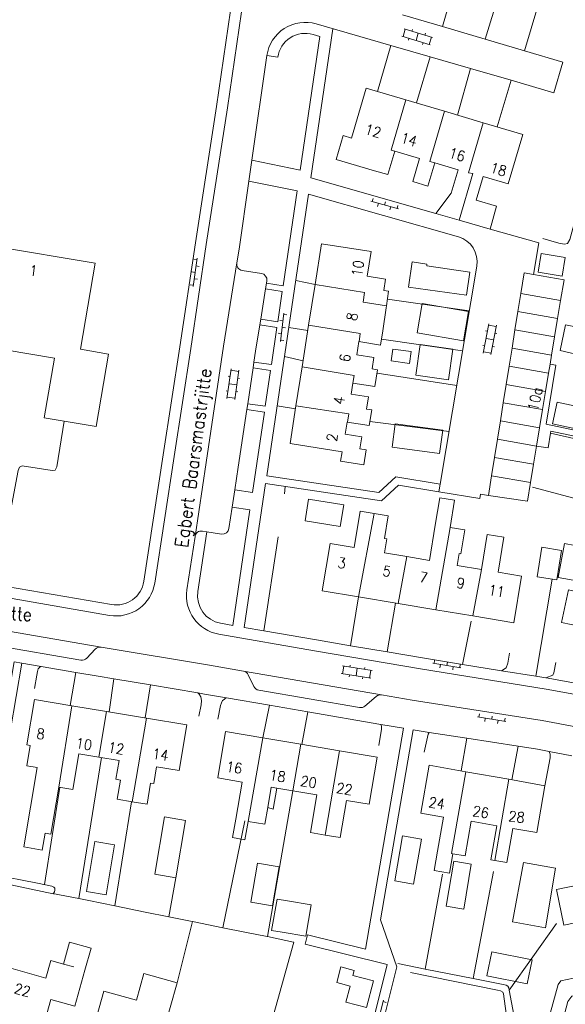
# Model space of a CAD drawing. Header units: metres. Extents: x 189705 to 199106, y 581686 to 588448.
# Tile 504 of 555: x 198333 to 198417, y 585836 to 585988. Entities that reach past the tile are written whole.
import ezdxf

# ---------------------------------------------------------------- set-up
doc = ezdxf.new("R2010")
doc.units = ezdxf.units.M
doc.layers.add('B-WA-OG-GBKN-G', color=7, linetype='Continuous', lineweight=18)
doc.styles.add('Style-STANDARD', font='STANDARD.shx')

msp = doc.modelspace()

# ---------------------------------------------------------------- linework, layer by layer
at = {"layer": 'B-WA-OG-GBKN-G'}
for p, q in [((198396.508, 585984.073), (198392.108, 585985.417)), ((198392.3, 585985.358), (198392.65, 585986.506)), ((198396.858, 585985.221), (198392.459, 585986.564)), ((198393.654, 585986.199), (198393.742, 585986.486)), ((198394.308, 585984.745), (198394.659, 585985.893)), ((198395.661, 585985.586), (198395.748, 585985.873)), ((198396.316, 585984.131), (198396.667, 585985.279)), ((198393.121, 585984.794), (198393.208, 585985.081)), ((198395.318, 585984.123), (198395.406, 585984.41)), ((198387.341, 585959.967), (198391.578, 585958.779)), ((198387.669, 585960.395), (198387.534, 585959.913)), ((198388.497, 585959.643), (198388.362, 585959.162)), ((198389.594, 585959.855), (198389.459, 585959.373)), ((198390.422, 585959.103), (198390.287, 585958.622)), ((198391.52, 585959.315), (198391.385, 585958.833)), ((198359.916, 585946.802), (198360.524, 585951.16)), ((198360.001, 585951.031), (198360.496, 585950.962)), ((198359.725, 585949.05), (198360.22, 585948.981)), ((198360.358, 585949.971), (198360.853, 585949.902)), ((198360.082, 585947.991), (198360.577, 585947.922)), ((198359.449, 585947.069), (198359.944, 585947)), ((198373.915, 585942.698), (198373.379, 585938.331)), ((198373.769, 585941.507), (198373.273, 585941.568)), ((198374.387, 585942.438), (198373.891, 585942.499)), ((198374.143, 585940.453), (198373.647, 585940.514)), ((198404.678, 585936.523), (198405.534, 585941.042)), ((198405.025, 585939.968), (198405.32, 585939.913)), ((198405.497, 585940.846), (198406.676, 585940.623)), ((198405.857, 585936.3), (198406.713, 585940.819)), ((198373.525, 585939.522), (198373.029, 585939.583)), ((198373.9, 585938.468), (198373.403, 585938.529)), ((198405.106, 585938.783), (198406.285, 585938.559)), ((198406.48, 585939.591), (198406.775, 585939.535)), ((198404.597, 585937.711), (198404.892, 585937.655)), ((198404.715, 585936.719), (198405.894, 585936.496)), ((198406.09, 585937.53), (198406.385, 585937.474)), ((198365.137, 585929.529), (198365.785, 585934.083)), ((198365.757, 585933.885), (198366.945, 585933.715)), ((198366.325, 585929.359), (198366.973, 585933.913)), ((198365.326, 585932.986), (198365.623, 585932.944)), ((198366.797, 585932.676), (198367.094, 585932.634)), ((198365.002, 585930.711), (198365.299, 585930.669)), ((198365.461, 585931.806), (198366.649, 585931.636)), ((198366.501, 585930.599), (198366.798, 585930.557)), ((198365.165, 585929.727), (198366.353, 585929.557)), ((198382.971, 585888.281), (198387.513, 585887.549)), ((198383.169, 585888.249), (198382.978, 585887.064)), ((198384.156, 585888.394), (198384.109, 585888.097)), ((198386.425, 585888.028), (198386.377, 585887.732)), ((198396.894, 585888.679), (198401.238, 585887.979)), ((198397.171, 585889.14), (198397.092, 585888.647)), ((198398.079, 585888.488), (198397.999, 585887.994)), ((198399.146, 585888.822), (198399.066, 585888.329)), ((198400.053, 585888.17), (198399.974, 585887.676)), ((198401.12, 585888.504), (198401.041, 585888.011)), ((198382.78, 585887.096), (198387.322, 585886.364)), ((198384.016, 585886.897), (198383.969, 585886.601)), ((198385.242, 585887.915), (198385.051, 585886.73)), ((198386.088, 585886.563), (198386.04, 585886.267)), ((198387.315, 585887.581), (198387.124, 585886.396)), ((198403.806, 585880.401), (198408.144, 585879.666)), ((198404.087, 585880.86), (198404.003, 585880.367)), ((198406.059, 585880.526), (198405.975, 585880.033)), ((198404.989, 585880.2), (198404.906, 585879.707)), ((198406.961, 585879.866), (198406.878, 585879.373)), ((198408.031, 585880.192), (198407.947, 585879.699)), ((198389.273, 585836.667), (198388.186, 585832.403)), ((198389.708, 585836.35), (198389.224, 585836.473))]:
    msp.add_line(p, q, dxfattribs=at)
at = {"layer": 'B-WA-OG-GBKN-G', "flags": 128}
for points in [[(198367.257, 586000), (198366.038, 585991.932), (198363.536, 585974.605), (198360.269, 585953.555), (198357.889, 585937.502), (198355.311, 585920.822), (198352.307, 585901.316)], [(198368.976, 586000), (198367.72, 585991.684), (198365.219, 585974.362), (198361.95, 585953.299), (198359.57, 585937.247), (198356.991, 585920.563), (198353.988, 585901.057)], [(198400.404, 585993.861), (198398.37, 585986.925)], [(198407.055, 585991.855), (198404.952, 585984.98)], [(198413.091, 585990.07), (198411.028, 585983.185)], [(198398.37, 585986.925), (198392.217, 585988.743)], [(198378.905, 585987.335), (198390.422, 585984)], [(198404.952, 585984.98), (198398.37, 585986.925)], [(198378.432, 585985.702), (198379.482, 585985.398), (198376.427, 585964.752), (198368.971, 585966.28)], [(198381.477, 585986.59), (198378.072, 585963.572), (198397.38, 585958.058)], [(198390.422, 585984), (198388.379, 585976.914)], [(198390.422, 585984), (198396.499, 585982.24)], [(198411.028, 585983.185), (198404.952, 585984.98)], [(198368.971, 585966.28), (198371.298, 585982.427)], [(198371.298, 585982.427), (198372.98, 585982.185)], [(198396.499, 585982.24), (198394.363, 585975.139)], [(198396.499, 585982.24), (198402.699, 585980.445)], [(198408.955, 585978.633), (198415.581, 585976.715), (198416.948, 585981.436), (198411.028, 585983.185)], [(198402.699, 585980.445), (198400.703, 585973.259)], [(198402.699, 585980.445), (198408.955, 585978.633)], [(198408.955, 585978.633), (198406.815, 585971.447)], [(198392.749, 585975.618), (198386.635, 585977.431), (198384.348, 585969.719), (198383.066, 585970.099), (198381.969, 585966.4), (198384.23, 585965.729)], [(198391.046, 585967.695), (198390.45, 585967.864), (198392.749, 585975.618)], [(198398.711, 585973.85), (198392.749, 585975.618)], [(198398.711, 585973.85), (198396.414, 585966.103), (198397.208, 585965.895)], [(198404.674, 585972.082), (198398.711, 585973.85)], [(198404.674, 585972.082), (198402.383, 585964.358), (198403.084, 585964.253), (198400.945, 585957.04)], [(198404.649, 585963.789), (198408.517, 585962.642), (198410.78, 585970.271), (198404.674, 585972.082)], [(198387.917, 585964.676), (198389.97, 585964.067), (198391.046, 585967.695)], [(198391.046, 585967.695), (198394.858, 585966.565), (198393.802, 585963.005), (198396.145, 585962.31), (198397.208, 585965.895)], [(198368.508, 585963.068), (198368.971, 585966.28)], [(198384.23, 585965.729), (198387.917, 585964.676)], [(198397.208, 585965.895), (198400.81, 585964.827), (198399.731, 585961.188)], [(198366.658, 585950.441), (198366.995, 585952.565), (198368.508, 585963.068)], [(198368.508, 585963.068), (198375.952, 585961.543), (198373.787, 585946.906), (198371.223, 585947.314)], [(198405.75, 585955.667), (198406.733, 585959.217), (198403.59, 585960.124), (198404.649, 585963.789)], [(198400.832, 585954.472), (198377.703, 585961.078), (198371.267, 585917.576), (198388.585, 585915.014), (198391.213, 585917.45), (198398.029, 585916.318)], [(198399.731, 585961.188), (198397.381, 585958.059)], [(198397.381, 585958.059), (198400.945, 585957.04)], [(198413.891, 585954.205), (198416.355, 585953.495), (198417.219, 585953.342), (198417.65, 585953.444), (198418.031, 585954.054), (198419.458, 585959.346)], [(198400.945, 585957.04), (198405.75, 585955.667)], [(198405.75, 585955.667), (198413.236, 585953.529), (198412.421, 585948.675)], [(198389.73, 585943.835), (198390.081, 585946.065), (198389.322, 585946.184), (198389.599, 585947.945), (198386.777, 585948.389), (198387.378, 585952.205), (198379.72, 585953.411), (198378.731, 585947.129)], [(198313.334, 585944.479), (198309.499, 585921.853), (198324.124, 585919.374), (198327.226, 585937.671), (198338.52, 585935.756), (198336.958, 585926.546), (198344.976, 585925.187), (198346.874, 585936.389), (198342.546, 585937.122), (198344.794, 585950.385), (198329.352, 585953.003), (198328.265, 585946.589)], [(198413.612, 585951.883), (198413.145, 585949.012), (198416.828, 585948.414), (198417.294, 585951.284), (198413.612, 585951.883)], [(198366.658, 585950.441), (198364.615, 585937.586), (198361.935, 585919.663), (198360.207, 585908.224)], [(198402.076, 585945.446), (198402.589, 585949.04), (198395.947, 585949.989), (198395.986, 585950.262), (198393.706, 585950.588), (198393.153, 585946.722), (198402.076, 585945.446)], [(198367.488, 585949.296), (198370.451, 585948.825)], [(198398.029, 585916.318), (198403.678, 585949.963)], [(198412.421, 585948.675), (198410.979, 585948.929), (198410.47, 585945.751)], [(198371.223, 585947.314), (198371.082, 585946.425)], [(198371.282, 585947.681), (198371.223, 585947.314)], [(198375.757, 585947.72), (198378.726, 585947.1)], [(198416.614, 585944.672), (198417.136, 585947.843), (198412.421, 585948.675)], [(198370.342, 585941.767), (198372.965, 585941.351), (198373.655, 585946.016), (198371.082, 585946.425)], [(198371.082, 585946.425), (198370.342, 585941.767)], [(198378.731, 585947.129), (198377.739, 585940.829)], [(198378.731, 585947.129), (198386.35, 585945.867), (198386.148, 585944.408), (198389.73, 585943.835)], [(198410.47, 585945.751), (198410.02, 585942.937)], [(198416.614, 585944.672), (198410.47, 585945.751)], [(198402.517, 585943.048), (198389.887, 585944.834)], [(198416.15, 585941.861), (198416.614, 585944.672)], [(198389.173, 585939.976), (198389.68, 585943.521)], [(198389.68, 585943.521), (198389.73, 585943.835)], [(198401.637, 585938.443), (198394.469, 585939.684), (198395.248, 585944.181), (198402.416, 585942.94), (198401.637, 585938.443)], [(198410.02, 585942.937), (198409.569, 585940.123)], [(198416.15, 585941.861), (198410.02, 585942.937)], [(198370.342, 585941.767), (198370.201, 585940.879)], [(198415.687, 585939.05), (198416.15, 585941.861)], [(198370.201, 585940.879), (198372.833, 585940.46), (198371.988, 585934.75), (198369.306, 585935.151)], [(198370.201, 585940.879), (198369.556, 585936.824), (198369.306, 585935.151)], [(198374.691, 585940.486), (198377.614, 585940.033)], [(198377.739, 585940.829), (198376.725, 585934.392)], [(198385.524, 585938.294), (198385.696, 585939.531), (198377.739, 585940.829)], [(198385.497, 585938.298), (198388.826, 585937.774), (198389.173, 585939.976)], [(198409.569, 585940.123), (198409.119, 585937.31)], [(198409.569, 585940.123), (198415.687, 585939.05)], [(198417.377, 585940.905), (198422.924, 585939.75), (198422.067, 585935.636), (198416.565, 585936.91), (198417.377, 585940.905)], [(198385.175, 585936.257), (198385.497, 585938.298)], [(198388.966, 585938.664), (198401.481, 585936.881)], [(198415.224, 585936.238), (198415.687, 585939.05)], [(198390.732, 585937.153), (198390.472, 585935.318), (198393.285, 585934.919), (198393.546, 585936.754), (198390.732, 585937.153)], [(198399.292, 585932.393), (198394.257, 585933.108), (198394.933, 585937.865), (198399.968, 585937.15), (198399.292, 585932.393)], [(198409.119, 585937.31), (198408.669, 585934.496)], [(198415.224, 585936.238), (198409.119, 585937.31)], [(198369.173, 585934.26), (198369.306, 585935.151)], [(198374.024, 585935.992), (198376.878, 585935.36)], [(198387.52, 585934.109), (198387.793, 585935.844), (198385.175, 585936.257)], [(198414.993, 585934.832), (198415.224, 585936.238)], [(198368.345, 585928.725), (198371.037, 585928.323), (198371.856, 585933.859), (198369.173, 585934.26)], [(198368.345, 585928.725), (198369.173, 585934.26)], [(198376.725, 585934.392), (198375.78, 585928.389)], [(198384.564, 585931.892), (198384.74, 585933.095), (198376.725, 585934.392)], [(198384.564, 585931.892), (198387.962, 585931.357), (198388.375, 585933.975), (198387.52, 585934.109)], [(198408.669, 585934.496), (198408.218, 585931.683)], [(198414.761, 585933.427), (198408.669, 585934.496)], [(198414.993, 585934.832), (198415.881, 585934.686), (198414.381, 585925.584), (198443.59, 585919.398), (198444.178, 585922.175), (198446.719, 585934.646)], [(198414.761, 585933.427), (198414.993, 585934.832)], [(198400.579, 585931.512), (198388.288, 585933.423)], [(198414.297, 585930.616), (198414.761, 585933.427)], [(198384.299, 585930.214), (198384.564, 585931.892)], [(198408.218, 585931.683), (198407.768, 585928.869)], [(198414.297, 585930.616), (198408.218, 585931.683)], [(198413.834, 585927.805), (198414.297, 585930.616)], [(198386.687, 585927.902), (198386.985, 585929.791), (198384.299, 585930.214)], [(198366.355, 585915.447), (198369.072, 585915.037), (198370.906, 585927.433), (198368.212, 585927.835)], [(198366.355, 585915.447), (198366.879, 585918.92), (198368.212, 585927.835)], [(198368.212, 585927.835), (198368.345, 585928.725)], [(198372.879, 585928.391), (198375.709, 585927.939)], [(198375.78, 585928.389), (198374.864, 585922.572), (198382.907, 585921.305), (198382.677, 585919.842), (198386.247, 585919.28), (198386.615, 585921.618), (198385.653, 585921.77)], [(198383.738, 585925.874), (198383.936, 585927.161), (198375.78, 585928.389)], [(198383.676, 585925.884), (198387.083, 585925.347), (198387.465, 585927.779), (198386.687, 585927.902)], [(198407.768, 585928.869), (198407.318, 585926.056)], [(198413.834, 585927.805), (198407.768, 585928.869)], [(198413.371, 585924.993), (198413.834, 585927.805)], [(198420.406, 585924.546), (198415.373, 585925.603), (198416.079, 585928.963), (198421.112, 585927.906), (198420.406, 585924.546)], [(198340.007, 585926.029), (198338.871, 585918.992), (198338.642, 585918.459), (198338.16, 585918.408), (198333.562, 585919.144), (198333.105, 585918.94), (198332.902, 585918.407), (198329.86, 585902.254), (198329.911, 585901.644), (198330.227, 585900.697)], [(198387.18, 585925.967), (198399.399, 585924.412)], [(198407.318, 585926.056), (198406.867, 585923.242)], [(198413.371, 585924.993), (198407.318, 585926.056)], [(198383.38, 585924.006), (198383.676, 585925.884)], [(198397.939, 585921.04), (198390.599, 585922.026), (198391.084, 585925.637), (198398.424, 585924.651), (198397.939, 585921.04)], [(198412.908, 585922.182), (198413.371, 585924.993)], [(198443.242, 585917.756), (198443.404, 585918.518), (198415.116, 585924.508), (198415.064, 585924.194)], [(198385.653, 585921.77), (198385.942, 585923.602), (198383.38, 585924.006)], [(198406.867, 585923.242), (198406.417, 585920.429)], [(198412.908, 585922.182), (198406.867, 585923.242)], [(198415.064, 585924.194), (198414.684, 585921.889), (198412.908, 585922.182)], [(198443.242, 585917.756), (198415.064, 585924.194)], [(198412.445, 585919.371), (198412.908, 585922.182)], [(198406.417, 585920.429), (198405.966, 585917.615)], [(198412.445, 585919.371), (198406.417, 585920.429)], [(198411.981, 585916.56), (198412.445, 585919.371)], [(198405.966, 585917.615), (198405.479, 585914.57)], [(198411.981, 585916.56), (198405.966, 585917.615)], [(198365.951, 585912.777), (198366.355, 585915.447)], [(198397.83, 585915.134), (198391.597, 585916.17), (198388.978, 585913.743), (198371.091, 585916.389), (198367.81, 585894.21), (198370.801, 585893.687)], [(198374.002, 585914.808), (198374.115, 585915.942)], [(198398.029, 585916.318), (198397.83, 585915.134)], [(198405.479, 585914.57), (198411.506, 585913.674), (198411.981, 585916.56)], [(198424.047, 585912.686), (198412.29, 585915.868)], [(198377.706, 585913.98), (198377.175, 585910.635), (198382.619, 585909.771), (198383.15, 585913.116), (198377.706, 585913.98)], [(198397.262, 585910.006), (198397.97, 585914.225), (198400.245, 585913.82), (198399.55, 585909.626)], [(198397.83, 585915.134), (198404.155, 585914.083), (198404.271, 585914.771), (198405.479, 585914.57)], [(198364.154, 585894.85), (198366.036, 585894.52), (198368.676, 585912.366), (198365.951, 585912.777)], [(198365.45, 585909.455), (198365.951, 585912.777)], [(198387.863, 585911.768), (198385.696, 585912.128), (198384.765, 585906.518), (198381.054, 585907.134), (198379.843, 585899.843), (198385.404, 585898.919)], [(198387.863, 585911.768), (198385.404, 585898.919)], [(198392.901, 585905.127), (198389.444, 585905.701), (198389.807, 585907.887), (198389.455, 585907.945), (198390.03, 585911.408), (198387.863, 585911.768)], [(198397.262, 585910.006), (198396.357, 585904.553), (198392.901, 585905.127)], [(198397.351, 585896.935), (198399.55, 585909.626)], [(198404.406, 585903.151), (198400.649, 585903.775), (198400.953, 585905.604), (198401.225, 585905.559), (198401.837, 585909.246), (198399.55, 585909.626)], [(198360.207, 585908.224), (198358.962, 585899.981)], [(198362.037, 585908.959), (198360.643, 585899.728)], [(198361.345, 585909.064), (198362.037, 585908.959)], [(198362.037, 585908.959), (198364.312, 585908.616)], [(198370.801, 585893.687), (198373.013, 585908.179)], [(198403.086, 585895.983), (198409.396, 585894.935), (198410.592, 585902.134), (198406.976, 585902.734), (198407.869, 585908.108), (198405.3, 585908.535), (198404.406, 585903.151)], [(198413, 585902.003), (198416.04, 585901.522), (198416.763, 585906.089), (198413.723, 585906.57), (198413, 585902.003)], [(198419.403, 585901.32), (198416.207, 585901.922), (198417.193, 585907.157), (198420.389, 585906.555), (198419.403, 585901.32)], [(198391.541, 585897.9), (198392.901, 585905.127)], [(198347.032, 585896.058), (198330.83, 585898.868), (198315.339, 585901.539), (198298.051, 585904.387)], [(198404.406, 585903.151), (198403.086, 585895.983)], [(198347.323, 585897.733), (198331.12, 585900.543), (198330.227, 585900.697)], [(198412.801, 585886.661), (198415.33, 585901.634)], [(198345.72, 585891.156), (198329.877, 585893.884), (198314.466, 585896.565), (198299.898, 585899.009)], [(198384.189, 585891.371), (198385.438, 585898.914)], [(198385.404, 585898.919), (198391.541, 585897.9)], [(198416.762, 585894.984), (198419.709, 585894.354), (198420.779, 585899.357), (198417.832, 585899.987), (198416.762, 585894.984)], [(198389.827, 585890.414), (198391.132, 585897.968)], [(198391.541, 585897.9), (198397.351, 585896.935)], [(198342.603, 585889.156), (198329.448, 585891.421), (198314.045, 585894.101), (198302, 585896.121)], [(198397.351, 585896.935), (198403.086, 585895.983)], [(198401.495, 585888.485), (198402.788, 585895.155)], [(198363.861, 585893.175), (198378.643, 585890.589), (198395.002, 585887.811), (198414.378, 585884.685), (198433.417, 585881.235)], [(198370.801, 585893.687), (198378.932, 585892.264), (198384.189, 585891.371)], [(198345.72, 585891.156), (198346.034, 585891.102), (198362.422, 585888.366), (198367.691, 585887.46)], [(198384.189, 585891.371), (198389.827, 585890.414)], [(198344.823, 585890.857), (198343.5, 585889.455)], [(198389.827, 585890.414), (198395.28, 585889.488), (198401.495, 585888.485)], [(198408.734, 585890.255), (198408.455, 585888.68), (198408.201, 585887.969), (198407.507, 585887.515)], [(198332.292, 585888.902), (198331.036, 585881.352), (198329.136, 585869.873), (198327.489, 585859.561), (198326.982, 585856.564), (198326.957, 585856.209), (198326.957, 585855.904), (198327.058, 585855.65), (198327.363, 585855.396), (198338.312, 585853.112), (198338.54, 585853.391), (198338.591, 585853.645), (198338.566, 585853.95), (198338.413, 585854.103), (198338.134, 585854.306), (198335.924, 585854.737), (198329.039, 585856.082), (198328.658, 585856.209), (198328.43, 585856.463), (198328.277, 585856.742), (198328.226, 585857.174), (198328.556, 585859.104), (198331.749, 585878.381), (198333.514, 585888.692)], [(198333.514, 585888.692), (198332.292, 585888.902)], [(198336.493, 585888.179), (198333.514, 585888.692)], [(198336.493, 585888.179), (198336.292, 585888.058), (198336.012, 585887.804), (198335.911, 585887.423), (198335.784, 585886.814), (198335.429, 585884.782)], [(198341.802, 585887.265), (198336.493, 585888.179)], [(198401.495, 585888.485), (198407.507, 585887.515)], [(198415.846, 585888.783), (198415.542, 585887.208), (198415.39, 585886.827), (198414.331, 585886.414)], [(198341.802, 585887.265), (198340.959, 585882.165)], [(198341.802, 585887.265), (198345.27, 585886.668), (198347.698, 585886.262)], [(198367.691, 585887.46), (198388.979, 585883.799)], [(198368.425, 585886.904), (198369.293, 585885.078)], [(198407.507, 585887.515), (198412.801, 585886.661)], [(198412.801, 585886.661), (198414.331, 585886.414)], [(198347.698, 585886.262), (198346.944, 585881.17)], [(198347.698, 585886.262), (198353.338, 585885.321)], [(198353.338, 585885.321), (198352.506, 585880.245)], [(198353.338, 585885.321), (198360.623, 585884.104)], [(198414.331, 585886.414), (198414.665, 585886.361), (198419.417, 585885.499)], [(198360.623, 585884.104), (198360.83, 585883.897), (198361.11, 585883.491), (198361.186, 585882.932), (198361.136, 585882.246), (198360.806, 585880.494)], [(198360.623, 585884.104), (198361.681, 585883.928), (198365.062, 585883.346)], [(198370.027, 585884.522), (198385.604, 585881.843)], [(198386.429, 585882.073), (198388.155, 585883.569)], [(198388.979, 585883.799), (198393.717, 585882.985), (198413.78, 585879.83), (198433.713, 585876.113)], [(198341.224, 585882.121), (198335.425, 585883.086), (198334.261, 585876.088), (198334.791, 585876)], [(198339.194, 585869.572), (198341.224, 585882.121)], [(198346.564, 585881.233), (198341.224, 585882.121)], [(198365.062, 585883.346), (198364.92, 585883.288), (198364.717, 585883.085), (198364.463, 585882.907), (198364.311, 585882.577), (198364.159, 585882.145), (198363.728, 585880.037)], [(198365.062, 585883.346), (198371.703, 585882.204)], [(198371.703, 585882.204), (198370.665, 585877.181)], [(198371.703, 585882.204), (198377.589, 585881.192)], [(198346.564, 585881.233), (198345.386, 585874.185)], [(198352.714, 585880.21), (198346.564, 585881.233)], [(198377.589, 585881.192), (198376.676, 585876.161)], [(198377.589, 585881.192), (198388.898, 585879.248)], [(198350.507, 585867.299), (198352.806, 585866.917), (198353.352, 585870.199), (198353.848, 585870.116), (198354.276, 585872.688), (198357.748, 585872.111), (198358.924, 585879.177), (198352.714, 585880.21)], [(198350.507, 585867.299), (198352.714, 585880.21)], [(198388.898, 585879.248), (198392.383, 585878.648), (198386.521, 585844.559), (198377.566, 585846.797), (198377.202, 585845.342), (198389.87, 585842.176), (198381.354, 585808.101), (198377.359, 585804.595)], [(198388.898, 585879.248), (198388.976, 585878.975), (198388.976, 585878.492), (198388.546, 585875.978)], [(198370.664, 585877.181), (198364.919, 585878.156), (198363.702, 585870.981), (198367.457, 585870.344), (198366.483, 585864.605)], [(198378.394, 585803.508), (198382.696, 585807.283), (198391.325, 585841.813), (198388.821, 585849.083), (198393.863, 585878.406), (198396.35, 585878.015)], [(198396.35, 585878.015), (198396.191, 585877.757), (198395.582, 585874.963)], [(198396.35, 585878.015), (198402.147, 585877.104)], [(198334.791, 585876), (198334.259, 585872.85), (198335.875, 585872.577), (198333.808, 585860.327), (198336.632, 585859.851), (198337.07, 585862.445), (198337.965, 585862.294), (198339.194, 585869.572)], [(198368.431, 585864.274), (198370.664, 585877.181)], [(198376.539, 585876.184), (198370.664, 585877.181)], [(198376.539, 585876.184), (198375.306, 585868.996)], [(198382.49, 585875.174), (198376.539, 585876.184)], [(198402.147, 585877.104), (198401.267, 585872.059)], [(198402.147, 585877.104), (198410.065, 585875.859)], [(198410.065, 585875.859), (198409.081, 585870.684)], [(198410.065, 585875.859), (198413.018, 585875.395), (198414.828, 585875.057)], [(198339.194, 585869.572), (198341.37, 585869.21), (198342.283, 585874.701), (198345.386, 585874.185)], [(198382.49, 585875.174), (198380.311, 585862.162)], [(198380.311, 585862.162), (198382.621, 585861.77), (198383.598, 585867.525), (198387.084, 585866.934), (198388.315, 585874.186), (198382.49, 585875.174)], [(198414.828, 585875.057), (198414.912, 585874.89), (198414.988, 585874.662), (198414.988, 585874.078), (198414.193, 585869.784)], [(198414.828, 585875.057), (198418.314, 585874.407)], [(198345.789, 585874.118), (198342.262, 585852.367)], [(198345.386, 585874.185), (198348.489, 585873.669), (198348.008, 585870.777), (198348.702, 585870.662), (198348.207, 585867.682), (198350.507, 585867.299)], [(198401.995, 585871.931), (198396.323, 585872.929), (198395.027, 585865.564), (198398.545, 585864.944), (198397.623, 585859.707)], [(198401.995, 585871.931), (198399.751, 585859.332), (198400.005, 585859.288)], [(198408.604, 585870.768), (198401.995, 585871.931)], [(198406.482, 585858.238), (198408.604, 585870.768)], [(198406.482, 585858.238), (198408.29, 585857.92), (198409.219, 585863.196), (198412.919, 585862.545), (198414.193, 585869.784), (198408.604, 585870.768)], [(198339.343, 585869.547), (198336.989, 585854.529)], [(198375.29, 585868.998), (198371.389, 585846.503)], [(198371.424, 585866.427), (198371.957, 585869.564), (198372.82, 585869.417)], [(198371.424, 585866.427), (198372.242, 585866.172), (198372.82, 585869.417)], [(198372.82, 585869.417), (198375.306, 585868.996)], [(198375.306, 585868.996), (198378.987, 585868.371), (198378, 585862.554), (198380.311, 585862.162)], [(198350.423, 585867.313), (198347.84, 585851.227)], [(198368.431, 585864.274), (198370.985, 585863.841), (198371.424, 585866.427)], [(198354.017, 585856.121), (198357.237, 585855.576), (198358.734, 585864.434), (198355.514, 585864.978), (198354.017, 585856.121)], [(198367.891, 585864.366), (198364.517, 585847.86)], [(198366.483, 585864.605), (198366.002, 585861.773), (198367.916, 585861.448), (198368.431, 585864.274)], [(198400.005, 585859.288), (198401.878, 585858.958), (198402.817, 585864.295), (198406.759, 585863.601), (198405.835, 585858.352), (198406.482, 585858.238)], [(198346.477, 585852.935), (198343.484, 585853.434), (198344.774, 585861.178), (198347.768, 585860.679), (198346.477, 585852.935)], [(198391.008, 585855.1), (198393.924, 585854.591), (198395.14, 585861.555), (198392.223, 585862.064), (198391.008, 585855.1)], [(198397.623, 585859.707), (198397.091, 585856.686), (198399.473, 585856.267), (198400.005, 585859.288)], [(198372.156, 585851.232), (198368.82, 585851.809), (198369.86, 585857.819), (198373.195, 585857.242), (198372.156, 585851.232)], [(198398.951, 585851.19), (198400.125, 585858.121), (198402.828, 585857.663), (198401.653, 585850.726), (198398.951, 585851.19)], [(198410.865, 585857.91), (198415.812, 585857.082), (198414.301, 585847.855), (198409.167, 585848.766), (198410.865, 585857.91)], [(198395.723, 585841.493), (198398.409, 585856.119)], [(198403.123, 585840.041), (198406.257, 585856.527)], [(198357.237, 585855.576), (198356.149, 585849.531)], [(198338.239, 585853.127), (198342.262, 585852.367)], [(198419.477, 585854.512), (198420.62, 585848.975), (198417.11, 585848.251), (198415.967, 585853.787), (198419.477, 585854.512)], [(198342.262, 585852.367), (198343.824, 585852.072), (198347.84, 585851.227)], [(198373.645, 585847.166), (198372.009, 585847.441), (198372.886, 585852.283), (198374.46, 585852.018)], [(198373.645, 585847.166), (198377.314, 585846.549), (198378.13, 585851.401), (198374.46, 585852.018)], [(198347.84, 585851.227), (198352.512, 585850.245), (198356.149, 585849.531)], [(198356.149, 585849.531), (198359.752, 585848.824), (198359.83, 585848.808)], [(198359.83, 585848.808), (198357.436, 585839.372)], [(198359.83, 585848.808), (198364.517, 585847.86)], [(198408.671, 585838.226), (198415.964, 585848.503)], [(198364.517, 585847.86), (198367.906, 585847.174), (198371.335, 585846.514), (198371.389, 585846.503)], [(198343.214, 585841.333), (198344.162, 585844.705), (198340.849, 585845.616), (198339.924, 585842.246)], [(198375.429, 585845.62), (198370.174, 585826.679), (198366.152, 585813.139)], [(198371.389, 585846.503), (198375.4, 585845.626), (198375.429, 585845.62)], [(198411.459, 585839.202), (198405.248, 585840.444), (198405.99, 585844.153), (198412.201, 585842.91), (198411.459, 585839.202)], [(198339.924, 585842.246), (198337.939, 585842.797), (198337.194, 585840.111), (198331.79, 585841.611), (198328.729, 585830.58), (198335.686, 585828.649), (198337.949, 585836.804), (198341.671, 585835.771), (198343.214, 585841.333)], [(198341.496, 585841.81), (198339.924, 585842.246)], [(198386.638, 585835.544), (198383.494, 585836.367), (198384.148, 585838.868), (198382.076, 585839.41), (198382.707, 585841.822), (198384.758, 585841.286), (198384.553, 585840.506), (198387.72, 585839.677), (198386.638, 585835.544)], [(198391.476, 585842.327), (198395.723, 585841.493)], [(198393.461, 585840.956), (198406.849, 585838.241), (198407.331, 585838.139), (198407.687, 585837.936), (198407.814, 585837.657), (198409.292, 585826.66), (198410.871, 585814.953), (198412.781, 585801.67), (198413.774, 585794.712), (198413.851, 585794.381), (198413.952, 585794.153), (198414.461, 585793.594), (198415.459, 585792.761)], [(198395.723, 585841.493), (198403.123, 585840.041)], [(198424.48, 585841.345), (198425.032, 585838.753), (198418.362, 585837.331), (198417.743, 585836.493), (198416.687, 585832.577), (198414.601, 585833.139), (198416.206, 585839.087), (198416.639, 585839.673), (198424.48, 585841.345)], [(198342.891, 585826.489), (198349.871, 585824.535), (198352.135, 585832.622), (198355.314, 585831.732), (198357.452, 585839.367), (198352.323, 585840.803), (198351.169, 585836.682), (198346.139, 585838.091), (198342.891, 585826.489)], [(198403.123, 585840.041), (198407.763, 585839.13), (198408.22, 585839.029), (198408.449, 585838.851), (198408.601, 585838.597), (198408.671, 585838.226)], [(198408.671, 585838.226), (198409.594, 585833.34), (198411.071, 585823.283), (198412.599, 585812.286), (198414.305, 585801.213), (198415.562, 585792.004)]]:
    msp.add_lwpolyline(points, dxfattribs=at)
at = {"layer": 'B-WA-OG-GBKN-G'}
for centre, radius, start, end in [((198377.236, 585981.573), 5.999, 73.84585, 171.81398), ((198377.236, 585981.572), 4.3, 73.85159, 171.79927), ((198399.734, 585950.626), 3.999, 350.45434, 74.06443), ((198367.645, 585950.283), 0.999, 170.90454, 260.97148), ((198370.293, 585947.837), 1.001, 351.05136, 80.93785), ((198364.461, 585909.605), 1, 261.40119, 351.39842), ((198361.195, 585908.076), 1, 81.39515, 171.46967), ((198348.056, 585901.972), 6.002, 260.17225, 351.23435), ((198348.058, 585901.969), 4.299, 260.15914, 351.26561), ((198364.894, 585899.085), 6, 171.41135, 260.08178), ((198364.896, 585899.086), 4.301, 171.42054, 260.06929), ((198345.551, 585890.169), 1.002, 80.2723, 136.59759), ((198342.772, 585890.143), 1.002, 260.2723, 316.59759), ((198367.525, 585886.478), 0.996, 25.3234, 80.38924), ((198370.197, 585885.508), 1.001, 205.46512, 260.24752), ((198388.809, 585882.818), 0.996, 80.15281, 131.03881), ((198385.775, 585882.825), 0.997, 260.12828, 311.02737)]:
    msp.add_arc(centre, radius, start, end, dxfattribs=at)

# ---------------------------------------------------------------- texts
at = {"layer": 'B-WA-OG-GBKN-G', "style": 'Style-STANDARD'}
for s, height, rotation, p in [('12', 1.6, 342.96046, (198386.249, 585970.404)), ('14', 1.6, 343.55872, (198391.792, 585969.069)), ('16', 1.6, 343.55872, (198399.208, 585966.737)), ('18', 1.6, 343.50378, (198405.593, 585964.465)), ('10', 1.6, 82.18582, (198385.952, 585948.258)), ('1', 1.6, 351.43241, (198334.541, 585948.554)), ('8', 1.6, 80.56592, (198385.142, 585941.408)), ('6', 1.6, 80.56592, (198384.049, 585935.032)), ('Egbert Baarsmastrjitte', 2, 82.41293, (198359.098, 585906.451)), ('10a', 1.6, 76.7562, (198413.038, 585927.487)), ('4', 1.6, 80.55653, (198383.142, 585928.461)), ('2', 1.6, 81.65913, (198382.05, 585922.784)), ('3', 1.6, 352.29934, (198382.134, 585903.431)), ('5', 1.6, 350.55653, (198389.052, 585902.196)), ('7', 1.6, 350.55653, (198394.734, 585901.249)), ('9', 1.6, 350.55653, (198400.453, 585900.34)), ('11', 1.6, 350.20785, (198405.377, 585899.27)), ('Toerstrjitte', 2, 355.24111, (198321.905, 585896.239)), ('8', 1.6, 353.28012, (198335.686, 585877.061)), ('10', 1.6, 350.55653, (198341.721, 585875.624)), ('12', 1.6, 350.55653, (198346.67, 585874.977)), ('14', 1.6, 351.83749, (198353.519, 585873.966)), ('16', 1.6, 351.37577, (198364.899, 585871.987)), ('18', 1.6, 350.55653, (198371.571, 585870.704)), ('20', 1.6, 350.55653, (198376.372, 585869.778)), ('22', 1.6, 351.14057, (198381.919, 585868.688)), ('24', 1.6, 350.9708, (198396.144, 585866.481)), ('26', 1.6, 350.55653, (198402.937, 585865.137)), ('28', 1.6, 353.39397, (198408.49, 585864.324)), ('22', 1.6, 344.99109, (198332.171, 585837.797))]:
    msp.add_text(s, height=height, rotation=rotation, dxfattribs=at).set_placement(p)

doc.saveas('drawing.dxf')
